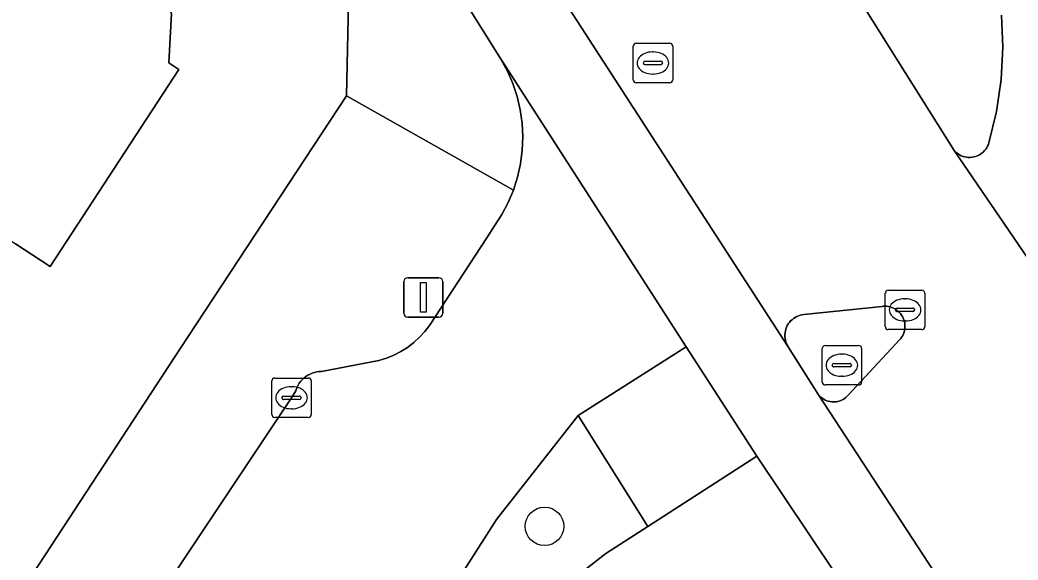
# Model space of a CAD drawing. Extents: x 159279 to 160377, y 384531 to 385888.
# Drawn here: x 160143.5 to 160168.81, y 385063.74 to 385077.44 of the extents above; entities that cross this region are included whole.
import ezdxf

# ---------------------------------------------------------------- set-up
doc = ezdxf.new("R2010")
doc.units = 0
for name, color, linetype in [('IMGEO_Berm_groen', 7, 'Continuous'), ('IMGEO_Boom', 7, 'Continuous'), ('IMGEO_Erf', 7, 'Continuous'), ('IMGEO_Fietspad_gesloten', 7, 'Continuous'), ('IMGEO_Kolk', 7, 'Continuous'), ('IMGEO_Lichtmast', 7, 'Continuous'), ('IMGEO_Pand', 7, 'Continuous'), ('IMGEO_Rijbaan_lokaal_open', 7, 'Continuous'), ('IMGEO_Rijbaan_regionaal_gesloten', 7, 'Continuous'), ('IMGEO_Rioolput', 7, 'Continuous'), ('IMGEO_Verkeerseiland_open', 7, 'Continuous'), ('IMGEO_Voetpad_open', 7, 'Continuous')]:
    doc.layers.add(name, color=color, linetype=linetype)

msp = doc.modelspace()

# ---------------------------------------------------------------- linework, layer by layer
at = {"layer": 'IMGEO_Berm_groen'}
msp.add_lwpolyline([(160144.846, 385045.023), (160146.207, 385047.049), (160148.859, 385051.12), (160154.527, 385059.822), (160155.838, 385061.61), (160156.44, 385062.266), (160157.362, 385063.129), (160158.359, 385063.906), (160159.42, 385064.591), (160157.661, 385067.405), (160155.583, 385064.768), (160154.376, 385062.876), (160148.7, 385054.372), (160147.222, 385052.125), (160131.412, 385028.084), (160133.088, 385027.003)], close=True, dxfattribs=at)
at = {"layer": 'IMGEO_Boom'}
msp.add_circle((160156.805, 385064.596), 0.489, dxfattribs=at)
at = {"layer": 'IMGEO_Erf'}
for points in [[(160122.587, 385030.941), (160147.575, 385069.111), (160151.783, 385075.517), (160151.854, 385078.671), (160146.48, 385087.203), (160146.367, 385087.156), (160142.884, 385092.767)], [(160138.159, 385082.351), (160144.466, 385078.22), (160145.557, 385078.771), (160146.791, 385078.702), (160147.349, 385077.597), (160147.279, 385076.347), (160147.534, 385076.18), (160144.266, 385071.189), (160143.392, 385071.761)]]:
    msp.add_lwpolyline(points, dxfattribs=at)
at = {"layer": 'IMGEO_Fietspad_gesloten'}
msp.add_lwpolyline([(160169.345, 385059.369), (160163.754, 385067.934), (160162.967, 385069.172), (160157.252, 385078.007), (160156.705, 385078.885), (160154.882, 385081.787), (160153.077, 385080.642), (160153.348, 385080.208), (160155.65, 385076.524), (160160.392, 385069.149), (160162.188, 385066.374), (160166.876, 385059.364), (160179.615, 385038.726)], dxfattribs=at)
at = {"layer": 'IMGEO_Kolk'}
for p, q in [((160165.446, 385069.659), (160165.446, 385070.511)), ((160165.521, 385070.585), (160166.373, 385070.585)), ((160165.934, 385070.365), (160165.959, 385070.365)), ((160166.447, 385070.511), (160166.447, 385069.659)), ((160165.748, 385070.128), (160166.146, 385070.128)), ((160165.705, 385070.079), (160165.705, 385070.091)), ((160166.143, 385070.042), (160165.745, 385070.042)), ((160166.189, 385070.091), (160166.189, 385070.079)), ((160165.957, 385069.805), (160165.932, 385069.805)), ((160166.373, 385069.585), (160165.521, 385069.585)), ((160149.963, 385068.357), (160150.815, 385068.357)), ((160149.888, 385067.431), (160149.888, 385068.283)), ((160150.376, 385068.137), (160150.401, 385068.137)), ((160150.889, 385068.283), (160150.889, 385067.431)), ((160150.147, 385067.851), (160150.147, 385067.863)), ((160150.19, 385067.9), (160150.588, 385067.9)), ((160150.631, 385067.863), (160150.631, 385067.851)), ((160150.585, 385067.814), (160150.187, 385067.814)), ((160150.399, 385067.577), (160150.374, 385067.577)), ((160150.815, 385067.357), (160149.963, 385067.357))]:
    msp.add_line(p, q, dxfattribs=at)
for points in [[(160165.446, 385069.659), (160165.446, 385070.511)], [(160165.521, 385070.585), (160166.373, 385070.585)], [(160166.447, 385070.511), (160166.447, 385069.659)], [(160166.373, 385069.585), (160165.521, 385069.585)], [(160149.963, 385068.357), (160150.815, 385068.357)], [(160149.888, 385067.431), (160149.888, 385068.283)], [(160150.889, 385068.283), (160150.889, 385067.431)], [(160150.815, 385067.357), (160149.963, 385067.357)]]:
    msp.add_lwpolyline(points, dxfattribs=at)
for centre, radius, start, end in [((160165.523, 385070.509), 0.0765, 91.552, 178.448), ((160165.523, 385070.509), 0.0765, 91.552, 178.448), ((160166.371, 385070.509), 0.0765, 1.552, 88.448), ((160166.371, 385070.509), 0.0765, 1.552, 88.448), ((160165.745, 385070.088), 0.0403, 85.8775, 175.7526), ((160166.15, 385070.09), 0.0386, 1.7309, 96.639), ((160165.742, 385070.078), 0.0366, 178.938, 274.7102), ((160166.146, 385070.085), 0.043, 264.8664, 352.4533), ((160165.523, 385069.661), 0.0765, 181.552, 268.448), ((160165.523, 385069.661), 0.0765, 181.552, 268.448), ((160166.371, 385069.661), 0.0765, 271.552, 358.448), ((160166.371, 385069.661), 0.0765, 271.552, 358.448), ((160149.965, 385068.281), 0.0765, 91.552, 178.448), ((160149.965, 385068.281), 0.0765, 91.552, 178.448), ((160150.813, 385068.281), 0.0765, 1.552, 88.448), ((160150.813, 385068.281), 0.0765, 1.552, 88.448), ((160150.187, 385067.86), 0.0403, 85.8775, 175.7526), ((160150.184, 385067.85), 0.0366, 178.938, 274.7102), ((160150.588, 385067.857), 0.043, 264.8664, 352.4533), ((160150.592, 385067.862), 0.0386, 1.7309, 96.639), ((160149.965, 385067.433), 0.0765, 181.552, 268.448), ((160149.965, 385067.433), 0.0765, 181.552, 268.448), ((160150.813, 385067.433), 0.0765, 271.552, 358.448), ((160150.813, 385067.433), 0.0765, 271.552, 358.448)]:
    msp.add_arc(centre, radius, start, end, dxfattribs=at)
for centre, major_axis, ratio, start_param, end_param in [((160165.933, 385070.085), (-0.387, 0.002), 0.722429, 4.712389, 7.853982), ((160165.958, 385070.085), (-0.39, 0.002), 0.717154, 1.570796, 4.712389), ((160150.375, 385067.857), (-0.387, 0.002), 0.722429, 4.712389, 7.853982), ((160150.4, 385067.857), (-0.39, 0.002), 0.717154, 1.570796, 4.712389)]:
    msp.add_ellipse(centre, major_axis=major_axis, ratio=ratio, start_param=start_param, end_param=end_param, dxfattribs=at)
at = {"layer": 'IMGEO_Lichtmast'}
for p, q in [((160153.337, 385070.901), (160154.127, 385070.901)), ((160154.127, 385070.901), (160153.337, 385070.901)), ((160153.237, 385070.001), (160153.237, 385070.801)), ((160153.237, 385070.801), (160153.237, 385070.001)), ((160154.227, 385070.801), (160154.227, 385070.001)), ((160154.227, 385070.001), (160154.227, 385070.801)), ((160154.127, 385069.901), (160153.337, 385069.901)), ((160153.337, 385069.901), (160154.127, 385069.901))]:
    msp.add_line(p, q, dxfattribs=at)
msp.add_lwpolyline([(160153.657, 385070.776), (160153.807, 385070.776), (160153.807, 385070.026), (160153.657, 385070.026), (160153.657, 385070.776)], dxfattribs=at)
for centre, start, end in [((160153.337, 385070.801), 90, 180), ((160153.337, 385070.801), 90, 180), ((160154.127, 385070.801), 0, 90), ((160154.127, 385070.801), 360, 90), ((160153.337, 385070.001), 180, 270), ((160153.337, 385070.001), 180, 270), ((160154.127, 385070.001), 270, 0), ((160154.127, 385070.001), 270, 0)]:
    msp.add_arc(centre, 0.1, start, end, dxfattribs=at)
at = {"layer": 'IMGEO_Pand'}
msp.add_lwpolyline([(160146.791, 385078.702), (160145.557, 385078.771), (160144.466, 385078.22), (160138.159, 385082.351), (160136.481, 385084.838), (160138.138, 385086.642), (160137.903, 385087.961), (160136.799, 385088.666), (160135.451, 385088.413), (160135.388, 385088.514), (160131.148, 385085.866), (160126.586, 385083.016), (160133.226, 385078.582), (160143.392, 385071.761), (160144.266, 385071.189), (160147.534, 385076.18), (160147.279, 385076.347), (160147.349, 385077.597)], close=True, dxfattribs=at)
at = {"layer": 'IMGEO_Rijbaan_lokaal_open'}
for points in [[(160154.376, 385062.876), (160155.583, 385064.768), (160157.661, 385067.405), (160160.392, 385069.149), (160155.65, 385076.524), (160155.7, 385076.443), (160155.865, 385076.14), (160156.002, 385075.824), (160156.11, 385075.497), (160156.189, 385075.161), (160156.237, 385074.82), (160156.254, 385074.476), (160156.241, 385074.131), (160156.197, 385073.79), (160156.123, 385073.453), (160156.018, 385073.125), (160155.885, 385072.807), (160155.724, 385072.502), (160155.537, 385072.213), (160155.339, 385071.91), (160153.887, 385069.691), (160153.771, 385069.539), (160153.636, 385069.391), (160153.489, 385069.256), (160153.33, 385069.134), (160153.161, 385069.028), (160152.984, 385068.936), (160152.798, 385068.861), (160152.607, 385068.803), (160151.151, 385068.522), (160151.091, 385068.52), (160151.031, 385068.512), (160150.972, 385068.5), (160150.915, 385068.482), (160150.859, 385068.458), (160150.806, 385068.43), (160150.755, 385068.398), (160150.708, 385068.361), (160150.664, 385068.32), (160150.623, 385068.275), (160150.587, 385068.227), (160150.556, 385068.175), (160150.529, 385068.121), (160150.507, 385068.065), (160150.498, 385068.036), (160150.39, 385067.856), (160143.614, 385057.697)], [(160166.876, 385059.364), (160162.188, 385066.374), (160159.42, 385064.591), (160158.359, 385063.906), (160157.362, 385063.129)]]:
    msp.add_lwpolyline(points, dxfattribs=at)
at = {"layer": 'IMGEO_Rijbaan_regionaal_gesloten'}
for points in [[(160157.252, 385078.007), (160162.967, 385069.172), (160162.962, 385069.181), (160162.941, 385069.224), (160162.924, 385069.269), (160162.912, 385069.315), (160162.903, 385069.362), (160162.899, 385069.41), (160162.899, 385069.458), (160162.903, 385069.505), (160162.911, 385069.552), (160162.924, 385069.599), (160162.941, 385069.643), (160162.961, 385069.687), (160162.986, 385069.728), (160163.014, 385069.767), (160163.045, 385069.803), (160163.08, 385069.836), (160163.117, 385069.866), (160163.157, 385069.892), (160163.199, 385069.915), (160163.243, 385069.934), (160163.288, 385069.949), (160163.335, 385069.96), (160163.382, 385069.967), (160165.367, 385070.173), (160165.389, 385070.176), (160165.434, 385070.178), (160165.479, 385070.176), (160165.524, 385070.171), (160165.568, 385070.161), (160165.612, 385070.147), (160165.653, 385070.13), (160165.693, 385070.109), (160165.731, 385070.084), (160165.767, 385070.056), (160165.8, 385070.025), (160165.83, 385069.992), (160165.857, 385069.955), (160165.881, 385069.917), (160165.901, 385069.876), (160165.917, 385069.834), (160165.93, 385069.791), (160165.938, 385069.746), (160165.943, 385069.701), (160165.944, 385069.656), (160165.94, 385069.611), (160165.933, 385069.566), (160165.921, 385069.522), (160165.906, 385069.48), (160165.887, 385069.439), (160165.864, 385069.4), (160165.838, 385069.363), (160165.809, 385069.328), (160164.505, 385067.924), (160164.479, 385067.895), (160164.448, 385067.866), (160164.414, 385067.839), (160164.377, 385067.816), (160164.339, 385067.796), (160164.299, 385067.779), (160164.258, 385067.766), (160164.216, 385067.757), (160164.173, 385067.752), (160164.129, 385067.75), (160164.086, 385067.752), (160164.044, 385067.758), (160164.001, 385067.768), (160163.96, 385067.782), (160163.921, 385067.799), (160163.883, 385067.82), (160163.847, 385067.844), (160163.813, 385067.871), (160163.782, 385067.901), (160163.754, 385067.934), (160169.345, 385059.369)], [(160171.967, 385067.138), (160167.188, 385074.13), (160164.889, 385077.79)], [(160168.395, 385077.559), (160168.424, 385076.743), (160168.38, 385075.927), (160168.264, 385075.119), (160168.075, 385074.324), (160168.06, 385074.28), (160168.041, 385074.238), (160168.019, 385074.197), (160167.993, 385074.159), (160167.964, 385074.123), (160167.932, 385074.09), (160167.896, 385074.06), (160167.859, 385074.034), (160167.819, 385074.01), (160167.777, 385073.991), (160167.734, 385073.975), (160167.689, 385073.963), (160167.644, 385073.955), (160167.598, 385073.951), (160167.551, 385073.952), (160167.505, 385073.956), (160167.46, 385073.965), (160167.416, 385073.978), (160167.372, 385073.994), (160167.331, 385074.014), (160167.292, 385074.038), (160167.254, 385074.066), (160167.22, 385074.096), (160167.188, 385074.13), (160171.967, 385067.138)]]:
    msp.add_lwpolyline(points, dxfattribs=at)
at = {"layer": 'IMGEO_Rioolput'}
for p, q in [((160159.053, 385075.92), (160159.053, 385076.772)), ((160159.128, 385076.846), (160159.98, 385076.846)), ((160160.054, 385076.772), (160160.054, 385075.92)), ((160159.541, 385076.626), (160159.566, 385076.626)), ((160159.312, 385076.34), (160159.312, 385076.352)), ((160159.75, 385076.303), (160159.352, 385076.303)), ((160159.355, 385076.389), (160159.753, 385076.389)), ((160159.796, 385076.352), (160159.796, 385076.34)), ((160159.564, 385076.066), (160159.539, 385076.066)), ((160159.98, 385075.846), (160159.128, 385075.846)), ((160163.843, 385068.255), (160163.843, 385069.107)), ((160163.918, 385069.181), (160164.77, 385069.181)), ((160164.844, 385069.107), (160164.844, 385068.255)), ((160164.331, 385068.961), (160164.356, 385068.961)), ((160164.102, 385068.675), (160164.102, 385068.687)), ((160164.54, 385068.638), (160164.142, 385068.638)), ((160164.145, 385068.724), (160164.543, 385068.724)), ((160164.586, 385068.687), (160164.586, 385068.675)), ((160164.354, 385068.401), (160164.329, 385068.401)), ((160164.77, 385068.181), (160163.918, 385068.181))]:
    msp.add_line(p, q, dxfattribs=at)
for points in [[(160159.053, 385075.92), (160159.053, 385076.772)], [(160159.128, 385076.846), (160159.98, 385076.846)], [(160160.054, 385076.772), (160160.054, 385075.92)], [(160159.98, 385075.846), (160159.128, 385075.846)], [(160163.843, 385068.255), (160163.843, 385069.107)], [(160163.918, 385069.181), (160164.77, 385069.181)], [(160164.844, 385069.107), (160164.844, 385068.255)], [(160164.77, 385068.181), (160163.918, 385068.181)]]:
    msp.add_lwpolyline(points, dxfattribs=at)
for centre, radius, start, end in [((160159.13, 385076.77), 0.0765, 91.552, 178.448), ((160159.13, 385076.77), 0.0765, 91.552, 178.448), ((160159.978, 385076.77), 0.0765, 1.552, 88.448), ((160159.978, 385076.77), 0.0765, 1.552, 88.448), ((160159.352, 385076.349), 0.0403, 85.8775, 175.7526), ((160159.349, 385076.339), 0.0366, 178.938, 274.7102), ((160159.753, 385076.346), 0.043, 264.8664, 352.4533), ((160159.757, 385076.351), 0.0386, 1.7309, 96.639), ((160159.13, 385075.922), 0.0765, 181.552, 268.448), ((160159.13, 385075.922), 0.0765, 181.552, 268.448), ((160159.978, 385075.922), 0.0765, 271.552, 358.448), ((160159.978, 385075.922), 0.0765, 271.552, 358.448), ((160163.92, 385069.105), 0.0765, 91.552, 178.448), ((160163.92, 385069.105), 0.0765, 91.552, 178.448), ((160164.768, 385069.105), 0.0765, 1.552, 88.448), ((160164.768, 385069.105), 0.0765, 1.552, 88.448), ((160164.142, 385068.684), 0.0403, 85.8775, 175.7526), ((160164.139, 385068.674), 0.0366, 178.938, 274.7102), ((160164.543, 385068.681), 0.043, 264.8664, 352.4533), ((160164.547, 385068.686), 0.0386, 1.7309, 96.639), ((160163.92, 385068.257), 0.0765, 181.552, 268.448), ((160163.92, 385068.257), 0.0765, 181.552, 268.448), ((160164.768, 385068.257), 0.0765, 271.552, 358.448), ((160164.768, 385068.257), 0.0765, 271.552, 358.448)]:
    msp.add_arc(centre, radius, start, end, dxfattribs=at)
for centre, major_axis, ratio, start_param, end_param in [((160159.54, 385076.346), (-0.387, 0.002), 0.722429, 4.712389, 7.853982), ((160159.565, 385076.346), (-0.39, 0.002), 0.717154, 1.570796, 4.712389), ((160164.33, 385068.681), (-0.387, 0.002), 0.722429, 4.712389, 7.853982), ((160164.355, 385068.681), (-0.39, 0.002), 0.717154, 1.570796, 4.712389)]:
    msp.add_ellipse(centre, major_axis=major_axis, ratio=ratio, start_param=start_param, end_param=end_param, dxfattribs=at)
at = {"layer": 'IMGEO_Verkeerseiland_open'}
msp.add_lwpolyline([(160164.889, 385077.79), (160167.188, 385074.13), (160167.22, 385074.096), (160167.254, 385074.066), (160167.292, 385074.038), (160167.331, 385074.014), (160167.372, 385073.994), (160167.416, 385073.978), (160167.46, 385073.965), (160167.505, 385073.956), (160167.551, 385073.952), (160167.598, 385073.951), (160167.644, 385073.955), (160167.689, 385073.963), (160167.734, 385073.975), (160167.777, 385073.991), (160167.819, 385074.01), (160167.859, 385074.034), (160167.896, 385074.06), (160167.932, 385074.09), (160167.964, 385074.123), (160167.993, 385074.159), (160168.019, 385074.197), (160168.041, 385074.238), (160168.06, 385074.28), (160168.075, 385074.324), (160168.264, 385075.119), (160168.38, 385075.927), (160168.424, 385076.743), (160168.395, 385077.559)], dxfattribs=at)
for points in [[(160163.754, 385067.934), (160163.782, 385067.901), (160163.813, 385067.871), (160163.847, 385067.844), (160163.883, 385067.82), (160163.921, 385067.799), (160163.96, 385067.782), (160164.001, 385067.768), (160164.044, 385067.758), (160164.086, 385067.752), (160164.129, 385067.75), (160164.173, 385067.752), (160164.216, 385067.757), (160164.258, 385067.766), (160164.299, 385067.779), (160164.339, 385067.796), (160164.377, 385067.816), (160164.414, 385067.839), (160164.448, 385067.866), (160164.479, 385067.895), (160164.505, 385067.924), (160165.809, 385069.328), (160165.838, 385069.363), (160165.864, 385069.4), (160165.887, 385069.439), (160165.906, 385069.48), (160165.921, 385069.522), (160165.933, 385069.566), (160165.94, 385069.611), (160165.944, 385069.656), (160165.943, 385069.701), (160165.938, 385069.746), (160165.93, 385069.791), (160165.917, 385069.834), (160165.901, 385069.876), (160165.881, 385069.917), (160165.857, 385069.955), (160165.83, 385069.992), (160165.8, 385070.025), (160165.767, 385070.056), (160165.731, 385070.084), (160165.693, 385070.109), (160165.653, 385070.13), (160165.612, 385070.147), (160165.568, 385070.161), (160165.524, 385070.171), (160165.479, 385070.176), (160165.434, 385070.178), (160165.389, 385070.176), (160165.367, 385070.173), (160163.382, 385069.967), (160163.335, 385069.96), (160163.288, 385069.949), (160163.243, 385069.934), (160163.199, 385069.915), (160163.157, 385069.892), (160163.117, 385069.866), (160163.08, 385069.836), (160163.045, 385069.803), (160163.014, 385069.767), (160162.986, 385069.728), (160162.961, 385069.687), (160162.941, 385069.643), (160162.924, 385069.599), (160162.911, 385069.552), (160162.903, 385069.505), (160162.899, 385069.458), (160162.899, 385069.41), (160162.903, 385069.362), (160162.912, 385069.315), (160162.924, 385069.269), (160162.941, 385069.224), (160162.962, 385069.181), (160162.967, 385069.172)], [(160159.42, 385064.591), (160162.188, 385066.374), (160160.392, 385069.149), (160157.661, 385067.405)]]:
    msp.add_lwpolyline(points, close=True, dxfattribs=at)
at = {"layer": 'IMGEO_Voetpad_open'}
for points in [[(160107.067, 385150.26), (160142.116, 385094.216), (160142.791, 385093.137), (160142.977, 385092.839), (160142.884, 385092.767), (160146.367, 385087.156), (160146.48, 385087.203), (160151.854, 385078.671), (160151.783, 385075.517), (160156.018, 385073.125), (160156.123, 385073.453), (160156.197, 385073.79), (160156.241, 385074.131), (160156.254, 385074.476), (160156.237, 385074.82), (160156.189, 385075.161), (160156.11, 385075.497), (160156.002, 385075.824), (160155.865, 385076.14), (160155.7, 385076.443), (160155.65, 385076.524), (160153.348, 385080.208), (160153.077, 385080.642), (160141.825, 385098.651)], [(160143.614, 385057.697), (160150.39, 385067.856), (160150.498, 385068.036), (160150.507, 385068.065), (160150.529, 385068.121), (160150.556, 385068.175), (160150.587, 385068.227), (160150.623, 385068.275), (160150.664, 385068.32), (160150.708, 385068.361), (160150.755, 385068.398), (160150.806, 385068.43), (160150.859, 385068.458), (160150.915, 385068.482), (160150.972, 385068.5), (160151.031, 385068.512), (160151.091, 385068.52), (160151.151, 385068.522), (160152.607, 385068.803), (160152.798, 385068.861), (160152.984, 385068.936), (160153.161, 385069.028), (160153.33, 385069.134), (160153.489, 385069.256), (160153.636, 385069.391), (160153.771, 385069.539), (160153.887, 385069.691), (160155.339, 385071.91), (160155.537, 385072.213), (160155.724, 385072.502), (160155.885, 385072.807), (160156.018, 385073.125), (160151.783, 385075.517), (160147.575, 385069.111), (160122.587, 385030.941)]]:
    msp.add_lwpolyline(points, dxfattribs=at)

doc.saveas('drawing.dxf')
